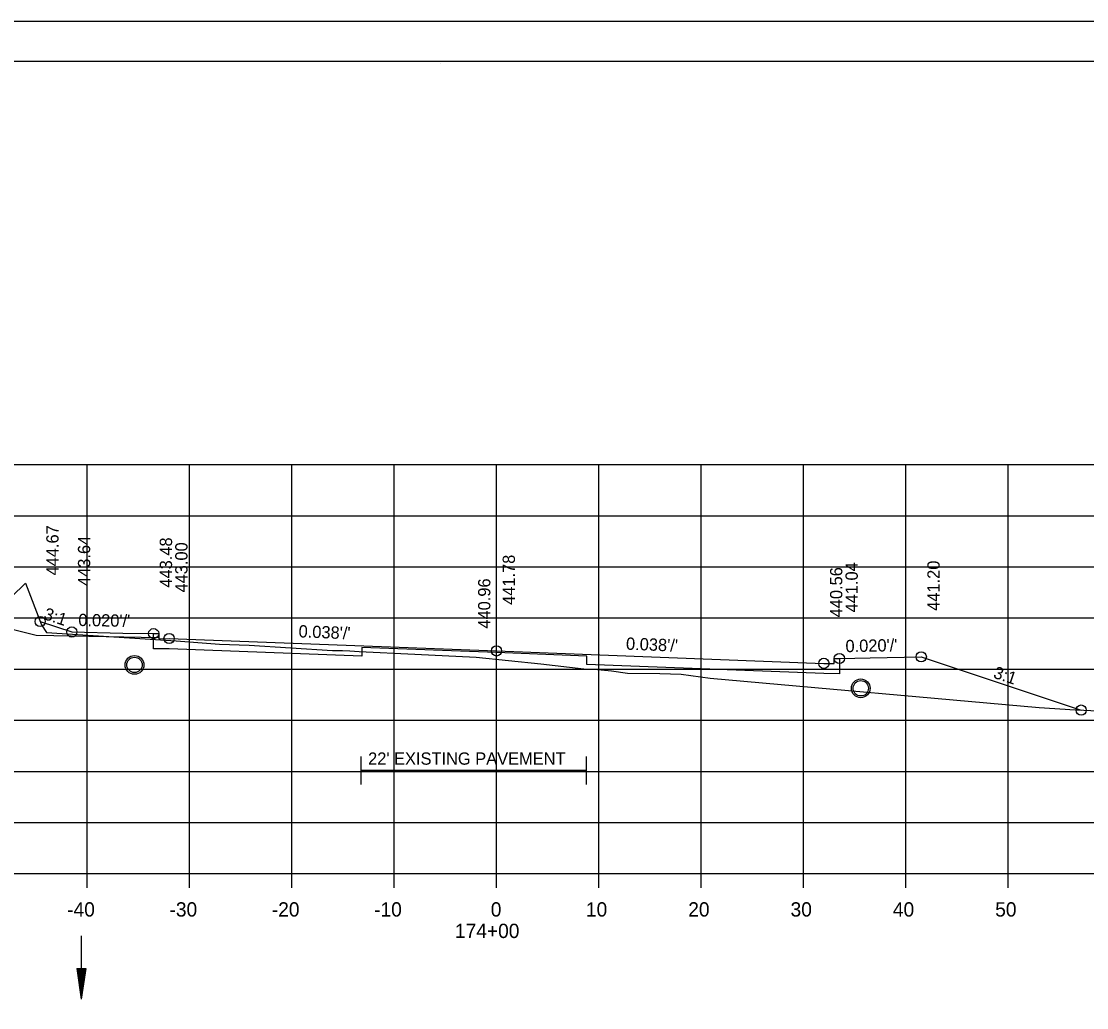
# Model space of a CAD drawing. Extents: x 1538688 to 1540766, y 656250 to 671912.
# Drawn here: x 1538811.7 to 1538915.9, y 670535.1 to 670631.5 of the extents above; entities that cross this region are included whole.
import ezdxf

# ---------------------------------------------------------------- set-up
doc = ezdxf.new("R2010")
doc.units = 0
for name, color, linetype in [('15', 7, 'Continuous'), ('16', 7, 'Continuous'), ('18', 7, 'Continuous'), ('20', 7, 'Continuous'), ('22', 7, 'Continuous'), ('26', 7, 'Continuous'), ('39', 7, 'Continuous'), ('41', 7, 'Continuous'), ('42', 7, 'Continuous'), ('7', 7, 'Continuous'), ('Borings', 7, 'Continuous'), ('Horizontal Alignment', 7, 'Continuous'), ('RipRap', 7, 'Continuous')]:
    doc.layers.add(name, color=color, linetype=linetype)

msp = doc.modelspace()

# ---------------------------------------------------------------- linework, layer by layer
at = {"layer": '15'}
for p, q in [((1538817.15, 670538.92), (1538817.6, 670535.92)), ((1538817.15, 670538.92), (1538818.05, 670538.92)), ((1538817.22, 670538.92), (1538817.6, 670536.43)), ((1538817.3, 670538.92), (1538817.6, 670536.94)), ((1538817.38, 670538.92), (1538817.6, 670537.44)), ((1538817.45, 670538.92), (1538817.6, 670537.95)), ((1538817.53, 670538.92), (1538817.6, 670538.45)), ((1538818.05, 670538.92), (1538817.6, 670535.92)), ((1538817.75, 670538.92), (1538817.6, 670537.95)), ((1538817.9, 670538.92), (1538817.6, 670536.94)), ((1538817.97, 670538.92), (1538817.6, 670536.43)), ((1538817.82, 670538.92), (1538817.6, 670537.44)), ((1538817.67, 670538.92), (1538817.6, 670538.45))]:
    msp.add_line(p, q, dxfattribs=at)
at = {"layer": '16'}
for p, q in [((1538813.18, 670571.49), (1538803.21, 670573.94)), ((1538825.18, 670571.25), (1538813.18, 670571.49))]:
    msp.add_line(p, q, dxfattribs=at)
at = {"layer": '18'}
msp.add_lwpolyline([(1538809.34, 670573.9), (1538812.16, 670576.59), (1538813.7, 670572.53), (1538814.21, 670571.77), (1538826.86, 670570.95), (1538831.11, 670570.64), (1538834.02, 670570.52), (1538842.15, 670570), (1538843.14, 670570), (1538843.84, 670569.97), (1538844.77, 670569.91), (1538850.21, 670569.65), (1538856.19, 670569.36), (1538862.51, 670568.7), (1538866.72, 670568.23), (1538867.74, 670568.17), (1538869.43, 670568.01), (1538870.97, 670567.8), (1538874.15, 670567.76), (1538876.23, 670567.7), (1538879.06, 670567.29), (1538911.21, 670564.43), (1538913.76, 670564.27), (1538914.23, 670564.23), (1538921.74, 670563.89)], dxfattribs=at)
at = {"layer": '20'}
for points in [[(1538813.58, 670572.85), (1538816.67, 670571.82), (1538821.67, 670571.72), (1538824.67, 670571.66), (1538825.17, 670571.66), (1538825.18, 670571.16), (1538826.18, 670571.18), (1538858.18, 670569.97), (1538890.18, 670568.75), (1538891.18, 670568.73), (1538891.19, 670569.23), (1538891.69, 670569.23), (1538894.69, 670569.29), (1538899.69, 670569.39), (1538915.32, 670564.18)], [(1538891.69, 670569.23), (1538891.69, 670567.73), (1538890.18, 670567.75), (1538867.02, 670568.64), (1538867.02, 670569.47), (1538858.18, 670569.8), (1538845.02, 670570.3), (1538845.02, 670569.47), (1538826.18, 670570.18), (1538824.67, 670570.16), (1538824.67, 670571.66)]]:
    msp.add_lwpolyline(points, dxfattribs=at)
at = {"layer": '22'}
for p, q in [((1538718.18, 670588.19), (1538998.18, 670588.19)), ((1538818.18, 670548.19), (1538818.18, 670588.19)), ((1538828.18, 670548.19), (1538828.18, 670588.19)), ((1538838.18, 670548.19), (1538838.18, 670588.19)), ((1538848.18, 670548.19), (1538848.18, 670588.19)), ((1538858.18, 670548.19), (1538858.18, 670588.19)), ((1538868.18, 670548.19), (1538868.18, 670588.19)), ((1538878.18, 670548.19), (1538878.18, 670588.19)), ((1538888.18, 670548.19), (1538888.18, 670588.19)), ((1538898.18, 670548.19), (1538898.18, 670588.19)), ((1538908.18, 670548.19), (1538908.18, 670588.19)), ((1538718.18, 670583.19), (1538998.18, 670583.19)), ((1538718.18, 670578.19), (1538998.18, 670578.19)), ((1538718.18, 670573.19), (1538998.18, 670573.19)), ((1538718.18, 670568.19), (1538998.18, 670568.19)), ((1538718.18, 670563.19), (1538998.18, 670563.19)), ((1538718.18, 670558.19), (1538998.18, 670558.19)), ((1538718.18, 670553.19), (1538998.18, 670553.19)), ((1538718.18, 670548.19), (1538998.18, 670548.19))]:
    msp.add_line(p, q, dxfattribs=at)
at = {"layer": '26'}
msp.add_line((1538687.78, 670631.54), (1539021.11, 670631.54), dxfattribs=at)
msp.add_lwpolyline([(1538687.77, 670631.54), (1539021.11, 670631.54), (1539021.11, 670418.21), (1538687.77, 670418.21)], close=True, dxfattribs=at)
for centre, radius in [((1538813.58, 670572.85), 0.5), ((1538816.67, 670571.82), 0.5), ((1538824.67, 670571.66), 0.5), ((1538826.18, 670571.18), 0.5), ((1538858.18, 670569.97), 0.5), ((1538822.8, 670568.6), 0.917), ((1538891.69, 670569.23), 0.5), ((1538899.69, 670569.39), 0.5), ((1538890.18, 670568.75), 0.5), ((1538893.78, 670566.31), 0.917), ((1538915.32, 670564.18), 0.5)]:
    msp.add_circle(centre, radius, dxfattribs=at)
at = {"layer": '39'}
msp.add_line((1538817.6, 670542.11), (1538817.6, 670535.92), dxfattribs=at)
for centre in [(1538822.8, 670568.6), (1538893.78, 670566.31)]:
    msp.add_circle(centre, 0.75, dxfattribs=at)
at = {"layer": '7'}
for p, q in [((1538844.93, 670559.65), (1538844.93, 670556.9)), ((1538866.93, 670559.65), (1538866.93, 670556.9)), ((1538866.93, 670558.28), (1538844.93, 670558.28))]:
    msp.add_line(p, q, dxfattribs=at)
at = {"layer": 'Borings'}
for p, q in [((1538718.18, 670548.19), (1538998.18, 670548.19)), ((1538818.18, 670546.79), (1538818.18, 670548.19)), ((1538828.18, 670546.79), (1538828.18, 670548.19)), ((1538838.18, 670546.79), (1538838.18, 670548.19)), ((1538848.18, 670546.79), (1538848.18, 670548.19)), ((1538858.18, 670546.79), (1538858.18, 670548.19)), ((1538868.18, 670546.79), (1538868.18, 670548.19)), ((1538878.18, 670546.79), (1538878.18, 670548.19)), ((1538888.18, 670546.79), (1538888.18, 670548.19)), ((1538898.18, 670546.79), (1538898.18, 670548.19)), ((1538908.18, 670546.79), (1538908.18, 670548.19))]:
    msp.add_line(p, q, dxfattribs=at)
at = {"layer": 'RipRap'}
for p, q in [((1538700.18, 670627.65), (1539016.36, 670627.65)), ((1538852.7, 670627.39), (1538852.7, 670627.39)), ((1538852.7, 670627.39), (1538852.7, 670627.39))]:
    msp.add_line(p, q, dxfattribs=at)

# ---------------------------------------------------------------- texts
at = {"layer": '41'}
for s, p in [('444.67', (1538815.38, 670577.35)), ('443.64', (1538818.47, 670576.32)), ('443.48', (1538826.47, 670576.16)), ('443.00', (1538827.98, 670575.68)), ('441.78', (1538859.98, 670574.47)), ('440.56', (1538891.98, 670573.25)), ('441.04', (1538893.49, 670573.73)), ('441.20', (1538901.49, 670573.89)), ('440.96', (1538857.58, 670572.15))]:
    msp.add_text(s, height=1.2, rotation=90, dxfattribs=at).set_placement(p)
at = {"layer": '42'}
for s, rotation, p in [('3:1', 341.5651, (1538813.84, 670573.1)), ("0.020'/'", 358.8542, (1538817.3, 670572.41)), ("0.038'/'", 357.8238, (1538838.82, 670571.3)), ("0.038'/'", 357.8238, (1538870.82, 670570.09)), ("0.020'/'", 1.1458, (1538892.3, 670569.84)), ('3:1', 341.5651, (1538906.66, 670567.36))]:
    msp.add_text(s, height=1.2, rotation=rotation, dxfattribs=at).set_placement(p)
at = {"layer": '7'}
msp.add_text("22' EXISTING PAVEMENT", height=1.2, dxfattribs=at).set_placement((1538845.63, 670558.84))
at = {"layer": 'Horizontal Alignment'}
for s, p in [('-40', (1538816.22, 670543.99)), ('-30', (1538826.22, 670543.99)), ('-20', (1538836.22, 670543.99)), ('-10', (1538846.22, 670543.99)), ('0', (1538857.62, 670543.99)), ('10', (1538866.92, 670543.99)), ('20', (1538876.92, 670543.99)), ('30', (1538886.92, 670543.99)), ('40', (1538896.92, 670543.99)), ('50', (1538906.92, 670543.99)), ('174+00', (1538854.12, 670541.89))]:
    msp.add_text(s, height=1.4, dxfattribs=at).set_placement(p)

doc.saveas('drawing.dxf')
